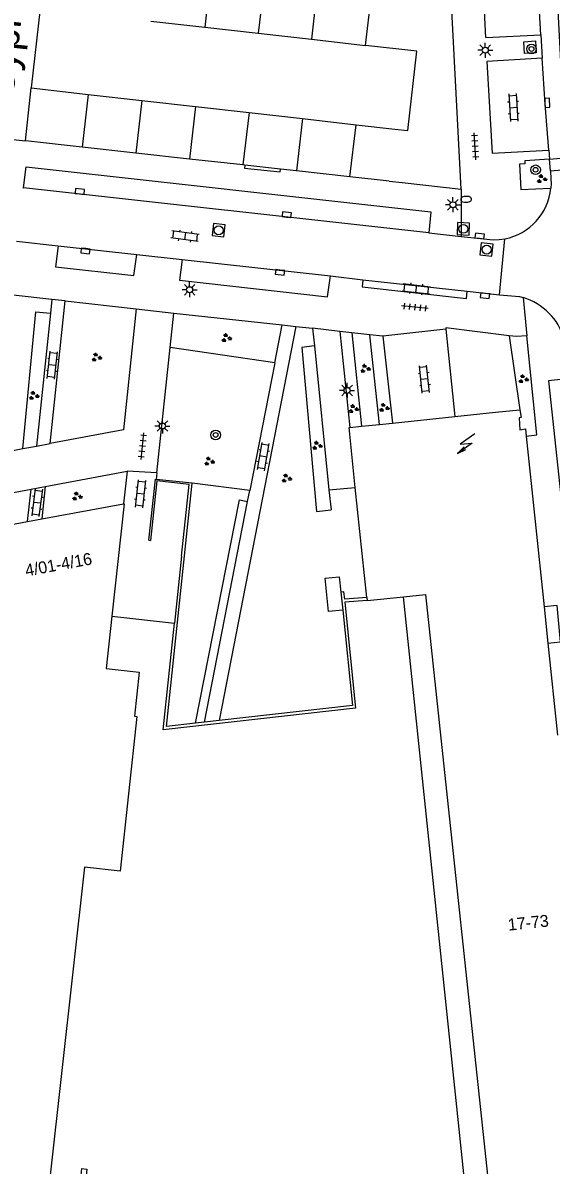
# Model space of a CAD drawing. Extents: x 131000 to 133014, y 396499 to 399001.
# Drawn here: x 132826.4 to 132870.5, y 396548.8 to 396644.3 of the extents above; entities that cross this region are included whole.
import ezdxf

# ---------------------------------------------------------------- set-up
doc = ezdxf.new("R2010")
doc.units = 0
for name, color, linetype in [('gg-afsc-muur', 7, 'Continuous'), ('gg-anno-huisnummerreeks BGT', 7, 'Continuous'), ('gg-anno-openbare ruimte label', 7, 'Continuous'), ('gg-bbg-bijgebouw', 7, 'Continuous'), ('gg-bbg-hoofdgebouw', 7, 'Continuous'), ('gg-bbg-onder overbouw', 7, 'Continuous'), ('gg-bbg-pand overbouw', 7, 'Continuous'), ('gg-bbg-toegangstrap', 7, 'Continuous'), ('gg-bbg-tussenscheiding', 7, 'Continuous'), ('gg-knt-verharding', 7, 'Continuous'), ('gg-knt-verharding nz', 7, 'Continuous'), ('gt-grn-groengrens', 7, 'Continuous'), ('gt-grn-weggrens', 7, 'Continuous'), ('gt-symb-boom', 7, 'Continuous'), ('gt-symb-brandkraan', 7, 'Continuous'), ('gt-symb-groenvak', 7, 'Continuous'), ('gt-symb-klinker verharding', 7, 'Continuous'), ('gt-symb-kolk', 7, 'Continuous'), ('gt-symb-lichtmast', 7, 'Continuous'), ('gt-symb-rioolschacht', 7, 'Continuous'), ('gt-symb-tegel verharding', 7, 'Continuous'), ('gt-symb-trafo symbool', 7, 'Continuous')]:
    doc.layers.add(name, color=color, linetype=linetype)

# ---------------------------------------------------------------- blocks, each defined once
blk = doc.blocks.new('gt0-GRVAK')
at = {"layer": 'gt-symb-groenvak'}
for p, q in [((-0.11, 0.189), (-0.228, 0.24)), ((-0.182, 0.153), (0.088, 0.153)), ((-0.091, 0.211), (-0.156, 0.322)), ((-0.047, 0.214), (-0.047, 0.393)), ((-0.004, 0.211), (0.061, 0.322)), ((0.015, 0.189), (0.133, 0.24)), ((0.262, -0.052), (0.197, 0.059)), ((0.305, -0.049), (0.305, 0.13)), ((0.349, -0.052), (0.414, 0.059)), ((-0.245, -0.228), (-0.363, -0.177)), ((-0.318, -0.264), (-0.047, -0.264)), ((-0.226, -0.206), (-0.291, -0.095)), ((-0.183, -0.203), (-0.183, -0.024)), ((-0.139, -0.206), (-0.074, -0.095)), ((-0.12, -0.228), (-0.002, -0.177)), ((0.243, -0.074), (0.125, -0.023)), ((0.17, -0.11), (0.441, -0.11)), ((0.368, -0.074), (0.486, -0.023))]:
    blk.add_line(p, q, dxfattribs=at)
blk = doc.blocks.new('gt0-KL1')
at = {"layer": 'gt-symb-klinker verharding'}
for p, q in [((-1.15, 0.3), (1.15, 0.3)), ((-1, -0.3), (-1, 0.3)), ((-0.5, 0.3), (-0.5, 0.45)), ((0, -0.3), (0, 0.3)), ((0.5, 0.3), (0.5, 0.45)), ((1, -0.3), (1, 0.3)), ((-1.15, -0.3), (1.15, -0.3)), ((-0.5, -0.45), (-0.5, -0.3)), ((0.5, -0.45), (0.5, -0.3))]:
    blk.add_line(p, q, dxfattribs=at)
blk = doc.blocks.new('gt0-KOLK')
at = {"layer": 'gt-symb-kolk'}
blk.add_lwpolyline([(0, 0), (0.375, 0), (0.375, 0.4), (-0.375, 0.4), (-0.375, 0), (0, 0)], dxfattribs=at)
blk = doc.blocks.new('gt0-BOOM')
at = {"layer": 'gt-symb-boom'}
for radius in [0.4, 0.2]:
    blk.add_circle((0, 0), radius, dxfattribs=at)
blk = doc.blocks.new('gt0-RS')
at = {"layer": 'gt-symb-rioolschacht'}
blk.add_lwpolyline([(-0.5, -0.5), (0.5, -0.5), (0.5, 0.5), (-0.5, 0.5)], close=True, dxfattribs=at)
blk.add_circle((0, 0), 0.375, dxfattribs=at)
blk = doc.blocks.new('gt0-TEG1')
at = {"layer": 'gt-symb-tegel verharding'}
for p, q in [((-1.125, 0), (1.125, 0)), ((-0.9, -0.25), (-0.9, 0.25)), ((-0.45, -0.25), (-0.45, 0.25)), ((0, -0.25), (0, 0.25)), ((0.45, -0.25), (0.45, 0.25)), ((0.9, -0.25), (0.9, 0.25))]:
    blk.add_line(p, q, dxfattribs=at)
blk = doc.blocks.new('gt0-LMAST')
at = {"layer": 'gt-symb-lichtmast'}
for p, q in [((-0.182, 0.173), (-0.447, 0.438)), ((-0.005, 0.246), (-0.005, 0.621)), ((0.172, 0.173), (0.437, 0.438)), ((-0.255, -0.004), (-0.63, -0.004)), ((-0.182, -0.181), (-0.447, -0.446)), ((-0.005, -0.254), (-0.005, -0.629)), ((0.437, -0.446), (0.172, -0.181)), ((0.245, -0.004), (0.62, -0.004))]:
    blk.add_line(p, q, dxfattribs=at)
blk.add_circle((-0.005, -0.004), 0.25, dxfattribs=at)
blk = doc.blocks.new('gt0-BR')
at = {"layer": 'gt-symb-brandkraan'}
for centre, radius, start, end in [((-0.244, 0), 0.206, 107.56694, 252.43307), ((0.599, -2.664), 3, 106.89205, 107.56694), ((0, -0.691), 0.938, 73.10799, 106.89205), ((-0.599, -2.664), 3, 72.43309, 73.10799), ((0.244, 0), 0.206, 287.56695, 72.43309), ((0.599, 2.664), 3, 252.43307, 253.10797), ((0, 0.691), 0.938, 253.10797, 286.89206), ((-0.599, 2.664), 3, 286.89206, 287.56695)]:
    blk.add_arc(centre, radius, start, end, dxfattribs=at)
blk = doc.blocks.new('gt0-HSP')
at = {"layer": 'gt-symb-trafo symbool'}
for points in [[(0.771, 0.746), (-0.529, -0.004), (0.471, -0.004), (-0.829, -0.754)], [(-0.217, -0.24), (-0.829, -0.754), (-0.077, -0.48)]]:
    blk.add_lwpolyline(points, dxfattribs=at)

msp = doc.modelspace()

# ---------------------------------------------------------------- linework, layer by layer
at = {"layer": 'gg-afsc-muur'}
for p, q in [((132827.849, 396645.51), (132827.112, 396638.865)), ((132840.549, 396605.819), (132837.533, 396606.146)), ((132836.941, 396601.056), (132837.079, 396601.041)), ((132839.654, 396599.724), (132839.064, 396594.128)), ((132852.978, 396596.718), (132853.129, 396595.219)), ((132841.569, 396585.852), (132840.84, 396585.77)), ((132842.794, 396585.99), (132841.569, 396585.852))]:
    msp.add_line(p, q, dxfattribs=at)
for points in [[(132836.941, 396601.056), (132837.477, 396606.152), (132837.533, 396606.146)], [(132839.654, 396599.724), (132840.294, 396605.727), (132837.609, 396606.013), (132837.079, 396601.041)], [(132840.84, 396585.77), (132838.404, 396585.496), (132840.549, 396605.819)], [(132855.144, 396596.258), (132853.317, 396596.127), (132853.214, 396596.738), (132852.978, 396596.718)], [(132855.169, 396596.01), (132853.314, 396595.876), (132854.205, 396587.022), (132838.123, 396585.213), (132839.064, 396594.128)], [(132853.129, 396595.219), (132853.932, 396587.243), (132842.794, 396585.99)]]:
    msp.add_lwpolyline(points, dxfattribs=at)
at = {"layer": 'gg-bbg-bijgebouw'}
for p, q in [((132826.63, 396634.448), (132827.112, 396638.865)), ((132827.112, 396638.865), (132831.865, 396638.327)), ((132831.865, 396638.327), (132836.338, 396637.82)), ((132836.338, 396637.82), (132840.829, 396637.311)), ((132840.829, 396637.311), (132845.3, 396636.805)), ((132845.3, 396636.805), (132849.76, 396636.3)), ((132849.76, 396636.3), (132854.245, 396635.792)), ((132831.37, 396633.921), (132826.63, 396634.448)), ((132835.842, 396633.424), (132831.37, 396633.921)), ((132840.315, 396632.927), (132835.842, 396633.424)), ((132844.788, 396632.43), (132840.315, 396632.927)), ((132844.952, 396632.412), (132844.788, 396632.43)), ((132847.938, 396632.081), (132844.952, 396632.412)), ((132849.26, 396631.934), (132847.938, 396632.081)), ((132853.733, 396631.437), (132849.26, 396631.934))]:
    msp.add_line(p, q, dxfattribs=at)
at = {"layer": 'gg-bbg-hoofdgebouw'}
for p, q in [((132863.008, 396630.406), (132862.125, 396647.868)), ((132837.087, 396644.463), (132841.606, 396643.951)), ((132841.606, 396643.951), (132846.078, 396643.444)), ((132846.078, 396643.444), (132850.52, 396642.94)), ((132850.52, 396642.94), (132855.025, 396642.43)), ((132854.245, 396635.792), (132857.491, 396635.424)), ((132857.491, 396635.424), (132858.569, 396635.302)), ((132857.005, 396631.073), (132853.733, 396631.437)), ((132857.005, 396631.073), (132858.083, 396630.953)), ((132858.083, 396630.953), (132863.008, 396630.406)), ((132865.893, 396611.756), (132867.912, 396611.966)), ((132856.189, 396610.744), (132857.284, 396610.858)), ((132857.284, 396610.858), (132862.498, 396611.402)), ((132862.498, 396611.402), (132865.893, 396611.756)), ((132853.731, 396610.488), (132854.687, 396610.588)), ((132854.687, 396610.588), (132856.189, 396610.744)), ((132868.456, 396609.768), (132869.956, 396595.478)), ((132855.144, 396596.258), (132854.179, 396605.472)), ((132827.987, 396602.843), (132834.823, 396604.104)), ((132834.869, 396604.112), (132833.842, 396594.718)), ((132834.823, 396604.104), (132834.869, 396604.112)), ((132823.068, 396601.937), (132826.811, 396602.627)), ((132826.811, 396602.627), (132827.987, 396602.843)), ((132855.144, 396596.258), (132855.169, 396596.01)), ((132855.169, 396596.01), (132858.2, 396596.335)), ((132869.956, 396595.478), (132870.272, 396592.462)), ((132870.272, 396592.462), (132871.081, 396584.752))]:
    msp.add_line(p, q, dxfattribs=at)
for points in [[(132858.569, 396635.302), (132859.312, 396641.944), (132855.025, 396642.43)], [(132867.912, 396611.966), (132868.021, 396611.31), (132867.852, 396611.296), (132867.932, 396610.293), (132868.393, 396610.365), (132868.456, 396609.768)], [(132854.179, 396605.472), (132853.655, 396610.48), (132853.731, 396610.488)], [(132833.842, 396594.718), (132833.362, 396590.326), (132836.122, 396590.017), (132835.721, 396586.355), (132835.925, 396586.326), (132834.537, 396573.393), (132831.547, 396573.72), (132828.698, 396547.972), (132831.256, 396547.692), (132831.348, 396548.536), (132831.763, 396548.479), (132831.497, 396546.035)]]:
    msp.add_lwpolyline(points, dxfattribs=at)
at = {"layer": 'gg-bbg-onder overbouw'}
msp.add_lwpolyline([(132858.2, 396596.335), (132860.03, 396596.531), (132865.93, 396541.457), (132834.579, 396545.367), (132834.24, 396542.599)], dxfattribs=at)
at = {"layer": 'gg-bbg-pand overbouw'}
msp.add_lwpolyline([(132831.497, 396546.035), (132863.877, 396541.973), (132858.2, 396596.335)], dxfattribs=at)
at = {"layer": 'gg-bbg-toegangstrap'}
msp.add_lwpolyline([(132870.272, 396592.462), (132871.331, 396592.573), (132871.027, 396595.591), (132869.956, 396595.478)], dxfattribs=at)
at = {"layer": 'gg-bbg-tussenscheiding'}
for p, q in [((132843.027, 396656.083), (132841.606, 396643.951)), ((132847.499, 396655.576), (132846.078, 396643.444)), ((132851.91, 396655.076), (132850.52, 396642.94)), ((132855.025, 396642.43), (132856.451, 396654.561)), ((132831.865, 396638.327), (132831.37, 396633.921)), ((132836.338, 396637.82), (132835.842, 396633.424)), ((132840.829, 396637.311), (132840.315, 396632.927)), ((132845.3, 396636.805), (132844.788, 396632.43)), ((132849.76, 396636.3), (132849.26, 396631.934)), ((132853.733, 396631.437), (132854.245, 396635.792))]:
    msp.add_line(p, q, dxfattribs=at)
at = {"layer": 'gg-knt-verharding'}
for p, q in [((132865.081, 396643.079), (132869.679, 396643.305)), ((132869.679, 396643.305), (132869.8, 396641.368)), ((132822.104, 396634.936), (132826.63, 396634.448)), ((132870.34, 396633.676), (132870.403, 396632.919)), ((132870.473, 396631.935), (132870.403, 396632.919)), ((132870.473, 396631.935), (132877.603, 396632.573)), ((132826.405, 396630.537), (132826.472, 396630.529)), ((132860.317, 396626.757), (132863.01, 396626.462)), ((132866.215, 396621.564), (132866.678, 396626.258)), ((132825.884, 396626.059), (132829.354, 396625.674)), ((132835.924, 396624.958), (132839.713, 396624.523)), ((132852.111, 396623.153), (132854.815, 396622.837)), ((132854.815, 396622.837), (132863.532, 396621.873)), ((132828.835, 396621.189), (132825.59, 396621.551)), ((132863.532, 396621.873), (132866.215, 396621.564)), ((132866.215, 396621.564), (132867.897, 396621.425)), ((132867.897, 396621.425), (132868.198, 396621.341)), ((132828.679, 396609.138), (132829.95, 396621.062)), ((132828.835, 396621.189), (132828.714, 396620.046)), ((132829.95, 396621.062), (132828.835, 396621.189)), ((132829.95, 396621.062), (132835.887, 396620.397)), ((132828.714, 396620.046), (132827.538, 396608.924)), ((132838.707, 396617.158), (132839.015, 396620.044)), ((132839.015, 396620.044), (132848.067, 396619.053)), ((132849.199, 396618.93), (132842.794, 396585.99)), ((132847.448, 396615.89), (132848.067, 396619.053)), ((132848.067, 396619.053), (132849.199, 396618.93)), ((132849.199, 396618.93), (132850.613, 396618.775)), ((132850.613, 396618.775), (132850.762, 396617.299)), ((132853.877, 396618.407), (132852.897, 396618.517)), ((132852.897, 396618.517), (132853.731, 396610.488)), ((132861.749, 396618.69), (132856.479, 396618.116)), ((132861.749, 396618.69), (132862.498, 396611.402)), ((132855.396, 396618.237), (132853.877, 396618.407)), ((132856.479, 396618.116), (132855.396, 396618.237)), ((132856.479, 396618.116), (132857.284, 396610.858)), ((132869.342, 396609.857), (132868.518, 396618.132)), ((132837.591, 396606.692), (132838.707, 396617.158)), ((132850.762, 396617.299), (132851.971, 396605.281)), ((132847.448, 396615.89), (132845.356, 396605.203)), ((132827.538, 396608.924), (132828.679, 396609.138)), ((132868.456, 396609.768), (132869.342, 396609.857)), ((132823.991, 396608.26), (132826.415, 396608.714)), ((132826.415, 396608.714), (132827.538, 396608.924)), ((132828.286, 396605.555), (132835.112, 396606.83)), ((132835.112, 396606.83), (132834.823, 396604.104)), ((132837.591, 396606.692), (132835.112, 396606.83)), ((132837.591, 396606.692), (132837.533, 396606.146)), ((132823.363, 396604.636), (132827.094, 396605.333)), ((132826.811, 396602.627), (132827.094, 396605.333)), ((132827.094, 396605.333), (132828.286, 396605.555)), ((132828.286, 396605.555), (132827.987, 396602.843)), ((132845.18, 396604.302), (132845.356, 396605.203)), ((132851.971, 396605.281), (132854.179, 396605.472)), ((132841.569, 396585.852), (132845.18, 396604.302)), ((132833.842, 396594.718), (132839.064, 396594.128))]:
    msp.add_line(p, q, dxfattribs=at)
for points in [[(132870.403, 396632.919), (132871.906, 396633.043), (132871.41, 396640.016), (132871.035, 396646.996), (132869.365, 396682.14)], [(132865.081, 396643.079), (132864.581, 396653.035), (132869.196, 396653.258)], [(132869.679, 396643.305), (132869.443, 396647.251), (132869.196, 396653.258)], [(132868.255, 396642.729), (132869.241, 396642.794), (132869.298, 396641.812), (132868.312, 396641.747), (132868.255, 396642.729)], [(132869.8, 396641.368), (132865.175, 396641.09), (132865.599, 396633.425), (132870.34, 396633.676)], [(132870.34, 396633.676), (132870.044, 396637.52), (132869.8, 396641.368)], [(132870.403, 396632.919), (132868.337, 396632.787), (132868.35, 396632.521), (132867.903, 396632.498), (132868.004, 396630.375), (132870.509, 396630.494)], [(132826.472, 396630.529), (132826.692, 396632.278), (132860.501, 396628.517), (132860.317, 396626.757)], [(132844.952, 396632.412), (132844.925, 396632.172), (132847.912, 396631.851), (132847.938, 396632.081)], [(132870.473, 396631.935), (132870.522, 396631.24), (132870.53, 396630.868), (132870.509, 396630.494)], [(132863.01, 396626.462), (132865.703, 396626.166), (132866.193, 396626.187), (132866.678, 396626.258)], [(132829.354, 396625.674), (132829.13, 396623.926), (132835.669, 396623.201), (132835.924, 396624.958)], [(132839.713, 396624.523), (132839.492, 396622.788), (132851.863, 396621.416), (132852.111, 396623.153)], [(132854.815, 396622.837), (132854.739, 396622.244), (132863.456, 396621.264), (132863.532, 396621.873)], [(132835.887, 396620.397), (132834.819, 396610.288), (132828.679, 396609.138)], [(132867.017, 396618.158), (132861.754, 396618.82), (132861.749, 396618.69)], [(132868.518, 396618.132), (132867.647, 396618.078), (132867.017, 396618.158)], [(132872.093, 396614.589), (132870.327, 396614.39), (132872.176, 396596.969), (132873.981, 396597.077)]]:
    msp.add_lwpolyline(points, dxfattribs=at)
for centre, radius, start, end in [((132865.746, 396630.951), 4.785, 281.23389, 354.5143), ((132866.649, 396616.334), 5.241, 17.55882, 72.80793)]:
    msp.add_arc(centre, radius, start, end, dxfattribs=at)
at = {"layer": 'gg-knt-verharding nz'}
for p, q in [((132860.317, 396626.757), (132826.472, 396630.529)), ((132829.354, 396625.674), (132835.924, 396624.958)), ((132839.713, 396624.523), (132852.111, 396623.153))]:
    msp.add_line(p, q, dxfattribs=at)
at = {"layer": 'gt-grn-groengrens'}
for p, q in [((132853.877, 396618.407), (132854.687, 396610.588)), ((132856.189, 396610.744), (132855.396, 396618.237)), ((132867.017, 396618.158), (132867.912, 396611.966)), ((132847.448, 396615.89), (132838.707, 396617.158)), ((132845.356, 396605.203), (132840.549, 396605.819)), ((132851.971, 396605.281), (132852.167, 396603.613)), ((132852.827, 396598.006), (132852.978, 396596.718))]:
    msp.add_line(p, q, dxfattribs=at)
for points in [[(132826.415, 396608.714), (132827.507, 396620.145), (132828.714, 396620.046)], [(132850.762, 396617.299), (132849.702, 396617.162), (132850.926, 396603.467), (132852.167, 396603.613)], [(132840.84, 396585.77), (132844.493, 396604.436), (132845.18, 396604.302)], [(132853.129, 396595.219), (132851.953, 396595.101), (132851.672, 396597.889), (132852.827, 396598.006)]]:
    msp.add_lwpolyline(points, dxfattribs=at)
at = {"layer": 'gt-grn-weggrens'}
for p, q in [((132863.008, 396630.406), (132863.01, 396626.462)), ((132835.887, 396620.397), (132839.015, 396620.044)), ((132868.198, 396621.341), (132868.518, 396618.132)), ((132852.897, 396618.517), (132850.613, 396618.775))]:
    msp.add_line(p, q, dxfattribs=at)

# ---------------------------------------------------------------- block references
at = {"layer": 'gt-symb-boom', "rotation": -86.67392639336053}
msp.add_blockref('gt0-BOOM', (132868.894, 396642.128), dxfattribs=at)
at = {"layer": 'gt-symb-boom'}
for p in [(132869.238, 396632.028), (132842.514, 396609.858)]:
    msp.add_blockref('gt0-BOOM', p, dxfattribs=at)
at = {"layer": 'gt-symb-brandkraan', "rotation": 2.9796737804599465}
msp.add_blockref('gt0-BR', (132863.431, 396629.56), dxfattribs=at)
at = {"layer": 'gt-symb-groenvak'}
for p in [(132869.746, 396631.257), (132843.405, 396617.962), (132832.551, 396616.341), (132854.999, 396615.406), (132868.207, 396614.523), (132827.316, 396613.135), (132854.014, 396612.039), (132856.568, 396612.134), (132850.977, 396608.971), (132841.963, 396607.646), (132848.421, 396606.226), (132830.929, 396604.723)]:
    msp.add_blockref('gt0-GRVAK', p, dxfattribs=at)
at = {"layer": 'gt-symb-klinker verharding'}
for p, rotation in [((132867.38, 396637.235), -86.67392639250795), ((132839.949, 396626.475), 172.35613021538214), ((132859.281, 396622.076), -6.719879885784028), ((132828.876, 396615.697), 83.79902900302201), ((132859.951, 396614.522), 95.96703762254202), ((132846.492, 396608.051), 80.03848340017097), ((132836.246, 396604.94), 83.68511557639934), ((132827.6, 396604.212), -97.23872650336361)]:
    msp.add_blockref('gt0-KL1', p, dxfattribs=dict(at, rotation=rotation))
at = {"layer": 'gt-symb-kolk'}
for p, rotation in [((132870.017, 396637.611), -87.1347342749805), ((132831.146, 396630.009), -6.428747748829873), ((132848.434, 396628.069), -6.314884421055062), ((132864.549, 396626.296), -6.200970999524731), ((132831.659, 396625.441), 173.68511557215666), ((132847.909, 396623.644), 173.5143396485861), ((132865.04, 396621.694), 173.2232171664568)]:
    msp.add_blockref('gt0-KOLK', p, dxfattribs=dict(at, rotation=rotation))
at = {"layer": 'gt-symb-lichtmast'}
for p in [(132865.038, 396642.027), (132862.337, 396629.105), (132840.346, 396622.004), (132853.497, 396613.589), (132838.07, 396610.611)]:
    msp.add_blockref('gt0-LMAST', p, dxfattribs=at)
at = {"layer": 'gt-symb-rioolschacht'}
for p, rotation in [((132842.763, 396626.971), -6.314884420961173), ((132863.204, 396627.089), 177.24916520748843), ((132865.146, 396625.359), -6.314884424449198)]:
    msp.add_blockref('gt0-RS', p, dxfattribs=dict(at, rotation=rotation))
at = {"layer": 'gt-symb-tegel verharding'}
for p, rotation in [((132864.183, 396633.982), 93.44049487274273), ((132859.153, 396620.536), 174.08992967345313), ((132836.402, 396608.93), 83.68511557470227)]:
    msp.add_blockref('gt0-TEG1', p, dxfattribs=dict(at, rotation=rotation))
at = {"layer": 'gt-symb-trafo symbool', "rotation": 5.2774060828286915}
msp.add_blockref('gt0-HSP', (132863.457, 396609.135), dxfattribs=at)

# ---------------------------------------------------------------- texts
at = {"layer": 'gg-anno-huisnummerreeks BGT'}
for s, rotation, p in [('4/01-4/16', 10.4, (132826.696, 396598.031)), ('17-73', 6, (132866.977, 396568.415))]:
    msp.add_text(s, height=1, rotation=rotation, dxfattribs=at).set_placement(p)
at = {"layer": 'gg-anno-openbare ruimte label'}
msp.add_text('Cyprespad', height=2.5, rotation=83.9, dxfattribs=at).set_placement((132825.57, 396637.891))

doc.saveas('drawing.dxf')
